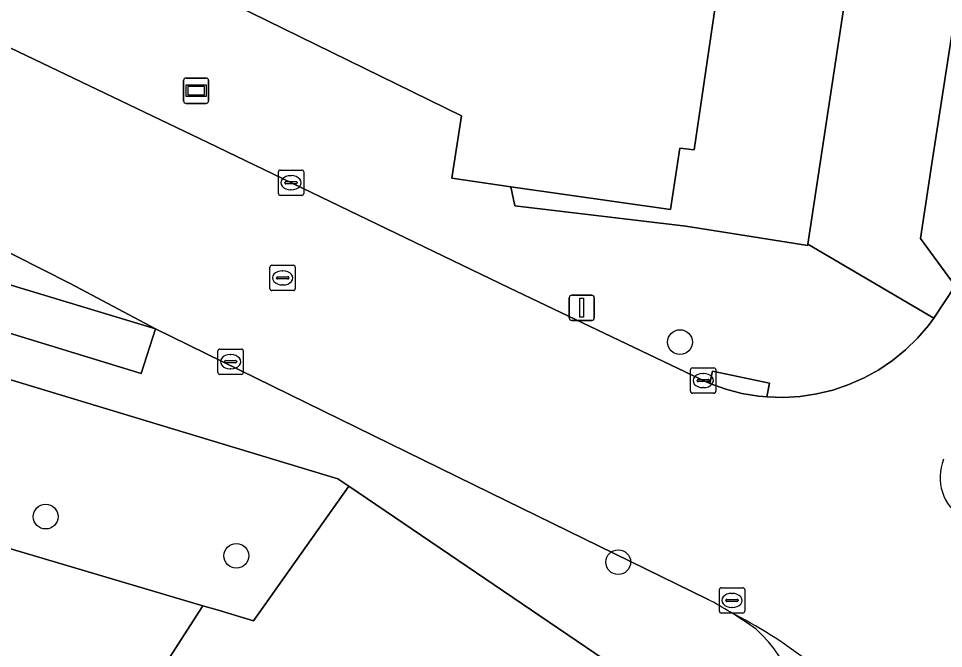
# Model space of a CAD drawing. Extents: x 159279 to 160377, y 384531 to 385888.
# Drawn here: x 159926.66 to 159963.17, y 384665.48 to 384690.34 of the extents above; entities that cross this region are included whole.
import ezdxf

# ---------------------------------------------------------------- set-up
doc = ezdxf.new("R2010")
doc.units = 0
for name, color, linetype in [('IMGEO_Boom', 7, 'Continuous'), ('IMGEO_Fietspad_open', 7, 'Continuous'), ('IMGEO_Groenvoorziening', 7, 'Continuous'), ('IMGEO_Informatiebord', 7, 'Continuous'), ('IMGEO_Kolk', 7, 'Continuous'), ('IMGEO_Lichtmast', 7, 'Continuous'), ('IMGEO_Muur', 7, 'Continuous'), ('IMGEO_Pand', 7, 'Continuous'), ('IMGEO_Rijbaan_lokaal_open', 7, 'Continuous'), ('IMGEO_Rioolput', 7, 'Continuous'), ('IMGEO_Verkeerseiland_open', 7, 'Continuous'), ('IMGEO_Voetpad_open', 7, 'Continuous')]:
    doc.layers.add(name, color=color, linetype=linetype)

msp = doc.modelspace()

# ---------------------------------------------------------------- linework, layer by layer
at = {"layer": 'IMGEO_Boom'}
for centre in [(159952.77, 384677.571), (159927.734, 384670.686), (159935.26, 384669.138), (159950.333, 384668.889)]:
    msp.add_circle(centre, 0.489, dxfattribs=at)
at = {"layer": 'IMGEO_Fietspad_open'}
msp.add_lwpolyline([(159908.991, 384685.067), (159932.066, 384678.101), (159928.698, 384679.88), (159924.315, 384682.091)], dxfattribs=at)
for centre, radius, start, end in [((159946.157, 384649.915), 19.054, 52.2827, 63.1476), ((159946.228, 384653), 16.323, 54.2236, 58.475), ((159952.317, 384662.337), 5.214, 347.1759, 48.5154)]:
    msp.add_arc(centre, radius, start, end, dxfattribs=at)
at = {"layer": 'IMGEO_Groenvoorziening'}
for points in [[(159959.422, 384692.015), (159958.523, 384692.161), (159954.452, 384692.777), (159953.335, 384685.154), (159952.768, 384685.228), (159952.4, 384682.807), (159946.088, 384683.703), (159946.253, 384682.953), (159952.998, 384682.145), (159957.811, 384681.387), (159957.818, 384681.434)], [(159901.832, 384685.427), (159931.507, 384676.339), (159932.066, 384678.101), (159908.991, 384685.067), (159900.836, 384689.65), (159899.189, 384687.163)], [(159906.691, 384682.028), (159905.95, 384681.007), (159902.877, 384676.37), (159933.943, 384667.166), (159934.498, 384667.001), (159935.941, 384666.574), (159939.698, 384671.882), (159939.272, 384672.171)]]:
    msp.add_lwpolyline(points, close=True, dxfattribs=at)
for points in [[(159968.559, 384688.922), (159967.085, 384689.153), (159963.497, 384689.715), (159962.717, 384684.617), (159962.264, 384681.654), (159963.626, 384679.789), (159964.748, 384681.496), (159965.941, 384683.31)], [(159933.943, 384667.166), (159902.877, 384676.37), (159893.476, 384662.184)], [(159898.506, 384656.984), (159916.263, 384644.943), (159919.674, 384645.016), (159933.943, 384667.166)]]:
    msp.add_lwpolyline(points, dxfattribs=at)
at = {"layer": 'IMGEO_Informatiebord'}
for p, q in [((159933.275, 384687.992), (159934.065, 384687.992)), ((159934.065, 384687.992), (159933.275, 384687.992)), ((159933.175, 384687.092), (159933.175, 384687.892)), ((159933.175, 384687.892), (159933.175, 384687.092)), ((159934.165, 384687.892), (159934.165, 384687.092)), ((159934.165, 384687.092), (159934.165, 384687.892)), ((159934.065, 384686.992), (159933.275, 384686.992)), ((159933.275, 384686.992), (159934.065, 384686.992))]:
    msp.add_line(p, q, dxfattribs=at)
for points in [[(159933.276, 384687.724), (159934.064, 384687.724), (159934.064, 384687.26), (159933.276, 384687.26), (159933.276, 384687.724)], [(159933.341, 384687.659), (159933.341, 384687.325), (159933.999, 384687.325), (159933.999, 384687.659), (159933.341, 384687.659)]]:
    msp.add_lwpolyline(points, dxfattribs=at)
for centre, start, end in [((159933.275, 384687.892), 90, 180), ((159933.275, 384687.892), 90, 180), ((159934.065, 384687.892), 0, 90), ((159934.065, 384687.892), 360, 90), ((159933.275, 384687.092), 180, 270), ((159933.275, 384687.092), 180, 270), ((159934.065, 384687.092), 270, 0), ((159934.065, 384687.092), 270, 0)]:
    msp.add_arc(centre, 0.1, start, end, dxfattribs=at)
at = {"layer": 'IMGEO_Kolk'}
for p, q in [((159936.918, 384683.433), (159936.918, 384684.285)), ((159936.993, 384684.359), (159937.845, 384684.359)), ((159937.919, 384684.285), (159937.919, 384683.433)), ((159937.22, 384683.902), (159937.618, 384683.902)), ((159937.406, 384684.139), (159937.431, 384684.139)), ((159937.177, 384683.853), (159937.177, 384683.865)), ((159937.615, 384683.816), (159937.217, 384683.816)), ((159937.429, 384683.579), (159937.404, 384683.579)), ((159937.661, 384683.865), (159937.661, 384683.853)), ((159937.845, 384683.359), (159936.993, 384683.359)), ((159934.531, 384676.372), (159934.531, 384677.224)), ((159934.606, 384677.298), (159935.458, 384677.298)), ((159935.019, 384677.078), (159935.044, 384677.078)), ((159935.532, 384677.224), (159935.532, 384676.372)), ((159934.79, 384676.792), (159934.79, 384676.804)), ((159935.228, 384676.755), (159934.83, 384676.755)), ((159934.833, 384676.841), (159935.231, 384676.841)), ((159935.274, 384676.804), (159935.274, 384676.792)), ((159935.458, 384676.298), (159934.606, 384676.298)), ((159935.042, 384676.518), (159935.017, 384676.518)), ((159953.185, 384675.629), (159953.185, 384676.481)), ((159953.26, 384676.555), (159954.112, 384676.555)), ((159953.673, 384676.335), (159953.698, 384676.335)), ((159954.186, 384676.481), (159954.186, 384675.629)), ((159953.444, 384676.049), (159953.444, 384676.061)), ((159953.882, 384676.012), (159953.484, 384676.012)), ((159953.487, 384676.098), (159953.885, 384676.098)), ((159953.928, 384676.061), (159953.928, 384676.049)), ((159954.112, 384675.555), (159953.26, 384675.555)), ((159953.696, 384675.775), (159953.671, 384675.775)), ((159954.399, 384667.877), (159955.251, 384667.877)), ((159954.324, 384666.951), (159954.324, 384667.803)), ((159954.812, 384667.657), (159954.837, 384667.657)), ((159955.325, 384667.803), (159955.325, 384666.951)), ((159954.583, 384667.371), (159954.583, 384667.383)), ((159955.021, 384667.334), (159954.623, 384667.334)), ((159954.626, 384667.42), (159955.024, 384667.42)), ((159954.835, 384667.097), (159954.81, 384667.097)), ((159955.067, 384667.383), (159955.067, 384667.371)), ((159955.251, 384666.877), (159954.399, 384666.877))]:
    msp.add_line(p, q, dxfattribs=at)
for points in [[(159936.918, 384683.433), (159936.918, 384684.285)], [(159936.993, 384684.359), (159937.845, 384684.359)], [(159937.919, 384684.285), (159937.919, 384683.433)], [(159937.845, 384683.359), (159936.993, 384683.359)], [(159934.531, 384676.372), (159934.531, 384677.224)], [(159934.606, 384677.298), (159935.458, 384677.298)], [(159935.532, 384677.224), (159935.532, 384676.372)], [(159935.458, 384676.298), (159934.606, 384676.298)], [(159953.185, 384675.629), (159953.185, 384676.481)], [(159953.26, 384676.555), (159954.112, 384676.555)], [(159954.186, 384676.481), (159954.186, 384675.629)], [(159954.112, 384675.555), (159953.26, 384675.555)], [(159954.399, 384667.877), (159955.251, 384667.877)], [(159954.324, 384666.951), (159954.324, 384667.803)], [(159955.325, 384667.803), (159955.325, 384666.951)], [(159955.251, 384666.877), (159954.399, 384666.877)]]:
    msp.add_lwpolyline(points, dxfattribs=at)
for centre, radius, start, end in [((159936.995, 384684.283), 0.0765, 91.552, 178.448), ((159936.995, 384684.283), 0.0765, 91.552, 178.448), ((159937.843, 384684.283), 0.0765, 1.552, 88.448), ((159937.843, 384684.283), 0.0765, 1.552, 88.448), ((159937.217, 384683.862), 0.0403, 85.8775, 175.7526), ((159937.622, 384683.864), 0.0386, 1.7309, 96.639), ((159937.214, 384683.852), 0.0366, 178.938, 274.7102), ((159937.618, 384683.859), 0.043, 264.8664, 352.4533), ((159936.995, 384683.435), 0.0765, 181.552, 268.448), ((159936.995, 384683.435), 0.0765, 181.552, 268.448), ((159937.843, 384683.435), 0.0765, 271.552, 358.448), ((159937.843, 384683.435), 0.0765, 271.552, 358.448), ((159934.608, 384677.222), 0.0765, 91.552, 178.448), ((159934.608, 384677.222), 0.0765, 91.552, 178.448), ((159935.456, 384677.222), 0.0765, 1.552, 88.448), ((159935.456, 384677.222), 0.0765, 1.552, 88.448), ((159934.83, 384676.801), 0.0403, 85.8775, 175.7526), ((159934.827, 384676.791), 0.0366, 178.938, 274.7102), ((159935.231, 384676.798), 0.043, 264.8664, 352.4533), ((159935.235, 384676.803), 0.0386, 1.7309, 96.639), ((159934.608, 384676.374), 0.0765, 181.552, 268.448), ((159934.608, 384676.374), 0.0765, 181.552, 268.448), ((159935.456, 384676.374), 0.0765, 271.552, 358.448), ((159935.456, 384676.374), 0.0765, 271.552, 358.448), ((159953.262, 384676.479), 0.0765, 91.552, 178.448), ((159953.262, 384676.479), 0.0765, 91.552, 178.448), ((159954.11, 384676.479), 0.0765, 1.552, 88.448), ((159954.11, 384676.479), 0.0765, 1.552, 88.448), ((159953.484, 384676.058), 0.0403, 85.8775, 175.7526), ((159953.481, 384676.048), 0.0366, 178.938, 274.7102), ((159953.885, 384676.055), 0.043, 264.8664, 352.4533), ((159953.889, 384676.06), 0.0386, 1.7309, 96.639), ((159953.262, 384675.631), 0.0765, 181.552, 268.448), ((159953.262, 384675.631), 0.0765, 181.552, 268.448), ((159954.11, 384675.631), 0.0765, 271.552, 358.448), ((159954.11, 384675.631), 0.0765, 271.552, 358.448), ((159954.401, 384667.801), 0.0765, 91.552, 178.448), ((159954.401, 384667.801), 0.0765, 91.552, 178.448), ((159955.249, 384667.801), 0.0765, 1.552, 88.448), ((159955.249, 384667.801), 0.0765, 1.552, 88.448), ((159954.623, 384667.38), 0.0403, 85.8775, 175.7526), ((159954.62, 384667.37), 0.0366, 178.938, 274.7102), ((159955.024, 384667.377), 0.043, 264.8664, 352.4533), ((159955.028, 384667.382), 0.0386, 1.7309, 96.639), ((159954.401, 384666.953), 0.0765, 181.552, 268.448), ((159954.401, 384666.953), 0.0765, 181.552, 268.448), ((159955.249, 384666.953), 0.0765, 271.552, 358.448), ((159955.249, 384666.953), 0.0765, 271.552, 358.448)]:
    msp.add_arc(centre, radius, start, end, dxfattribs=at)
for centre, major_axis, ratio, start_param, end_param in [((159937.405, 384683.859), (-0.387, 0.002), 0.722429, 4.712389, 7.853982), ((159937.43, 384683.859), (-0.39, 0.002), 0.717154, 1.570796, 4.712389), ((159935.018, 384676.798), (-0.387, 0.002), 0.722429, 4.712389, 7.853982), ((159935.043, 384676.798), (-0.39, 0.002), 0.717154, 1.570796, 4.712389), ((159953.672, 384676.055), (-0.387, 0.002), 0.722429, 4.712389, 7.853982), ((159953.697, 384676.055), (-0.39, 0.002), 0.717154, 1.570796, 4.712389), ((159954.811, 384667.377), (-0.387, 0.002), 0.722429, 4.712389, 7.853982), ((159954.836, 384667.377), (-0.39, 0.002), 0.717154, 1.570796, 4.712389)]:
    msp.add_ellipse(centre, major_axis=major_axis, ratio=ratio, start_param=start_param, end_param=end_param, dxfattribs=at)
at = {"layer": 'IMGEO_Lichtmast'}
for p, q in [((159948.397, 384678.524), (159948.397, 384679.324)), ((159948.397, 384679.324), (159948.397, 384678.524)), ((159948.497, 384679.424), (159949.287, 384679.424)), ((159949.287, 384679.424), (159948.497, 384679.424)), ((159949.387, 384679.324), (159949.387, 384678.524)), ((159949.387, 384678.524), (159949.387, 384679.324)), ((159949.287, 384678.424), (159948.497, 384678.424)), ((159948.497, 384678.424), (159949.287, 384678.424))]:
    msp.add_line(p, q, dxfattribs=at)
msp.add_lwpolyline([(159948.817, 384679.299), (159948.967, 384679.299), (159948.967, 384678.549), (159948.817, 384678.549), (159948.817, 384679.299)], dxfattribs=at)
for centre, start, end in [((159948.497, 384679.324), 90, 180), ((159948.497, 384679.324), 90, 180), ((159949.287, 384679.324), 0, 90), ((159949.287, 384679.324), 360, 90), ((159948.497, 384678.524), 180, 270), ((159948.497, 384678.524), 180, 270), ((159949.287, 384678.524), 270, 0), ((159949.287, 384678.524), 270, 0)]:
    msp.add_arc(centre, 0.1, start, end, dxfattribs=at)
at = {"layer": 'IMGEO_Muur'}
for points in [[(159902.877, 384676.37), (159934.498, 384667.001)], [(159934.498, 384667.001), (159935.941, 384666.574), (159939.698, 384671.882)], [(159939.698, 384671.882), (159952.652, 384663.096)]]:
    msp.add_lwpolyline(points, dxfattribs=at)
at = {"layer": 'IMGEO_Pand'}
msp.add_lwpolyline([(159935.2, 384690.877), (159944.142, 384686.505), (159943.76, 384684.034), (159946.088, 384683.703), (159952.4, 384682.807), (159952.768, 384685.228), (159953.335, 384685.154), (159954.452, 384692.777)], dxfattribs=at)
at = {"layer": 'IMGEO_Rijbaan_lokaal_open'}
for points in [[(159861.667, 384728.607), (159883.518, 384709.956), (159884.588, 384709.04), (159884.673, 384708.967), (159890.184, 384704.251), (159898.266, 384697.365), (159898.494, 384697.175), (159900.148, 384696.029), (159900.339, 384695.91), (159903.646, 384693.894), (159911.613, 384689.143), (159916.204, 384686.402), (159920.234, 384684.214), (159924.315, 384682.091), (159928.698, 384679.88), (159932.066, 384678.101), (159945.282, 384671.62), (159953.859, 384667.43)], [(159963.626, 384679.789), (159962.793, 384678.522), (159962.578, 384678.232), (159962.148, 384677.729), (159961.676, 384677.268), (159961.164, 384676.85), (159960.617, 384676.479), (159960.038, 384676.159), (159959.434, 384675.892), (159958.808, 384675.68), (159958.166, 384675.524), (159957.512, 384675.427), (159956.853, 384675.388), (159956.192, 384675.409), (159955.868, 384675.441), (159955.216, 384675.549), (159954.576, 384675.715), (159953.954, 384675.938), (159953.554, 384676.116), (159946.022, 384679.718), (159934.129, 384685.441), (159925.079, 384689.78)], [(159909.27, 384635.74), (159912.116, 384633.995), (159911.82, 384633.501), (159909.324, 384629.339), (159904.802, 384621.799), (159919.74, 384612.804), (159921.279, 384615.144), (159908.611, 384623.041), (159935.334, 384665.074), (159948.313, 384656.384), (159950.48, 384659.737), (159952.652, 384663.096), (159939.698, 384671.882), (159935.941, 384666.574), (159934.498, 384667.001), (159933.943, 384667.166), (159919.674, 384645.016), (159916.263, 384644.943), (159898.506, 384656.984)]]:
    msp.add_lwpolyline(points, dxfattribs=at)
for centre, radius, start, end in [((159964.911, 384672.229), 1.877, 157.5534, 238.3486), ((159945.986, 384652.586), 16.803, 58.5074, 62.0574), ((159946.157, 384649.915), 19.054, 52.2827, 63.1476)]:
    msp.add_arc(centre, radius, start, end, dxfattribs=at)
at = {"layer": 'IMGEO_Rioolput'}
for p, q in [((159936.662, 384680.606), (159937.514, 384680.606)), ((159936.587, 384679.68), (159936.587, 384680.532)), ((159937.075, 384680.386), (159937.1, 384680.386)), ((159937.588, 384680.532), (159937.588, 384679.68)), ((159936.846, 384680.1), (159936.846, 384680.112)), ((159937.284, 384680.063), (159936.886, 384680.063)), ((159936.889, 384680.149), (159937.287, 384680.149)), ((159937.33, 384680.112), (159937.33, 384680.1)), ((159937.514, 384679.606), (159936.662, 384679.606)), ((159937.098, 384679.826), (159937.073, 384679.826))]:
    msp.add_line(p, q, dxfattribs=at)
for points in [[(159936.662, 384680.606), (159937.514, 384680.606)], [(159936.587, 384679.68), (159936.587, 384680.532)], [(159937.588, 384680.532), (159937.588, 384679.68)], [(159937.514, 384679.606), (159936.662, 384679.606)]]:
    msp.add_lwpolyline(points, dxfattribs=at)
for centre, radius, start, end in [((159936.664, 384680.53), 0.0765, 91.552, 178.448), ((159936.664, 384680.53), 0.0765, 91.552, 178.448), ((159937.512, 384680.53), 0.0765, 1.552, 88.448), ((159937.512, 384680.53), 0.0765, 1.552, 88.448), ((159936.886, 384680.109), 0.0403, 85.8775, 175.7526), ((159936.883, 384680.099), 0.0366, 178.938, 274.7102), ((159937.287, 384680.106), 0.043, 264.8664, 352.4533), ((159937.291, 384680.111), 0.0386, 1.7309, 96.639), ((159936.664, 384679.682), 0.0765, 181.552, 268.448), ((159936.664, 384679.682), 0.0765, 181.552, 268.448), ((159937.512, 384679.682), 0.0765, 271.552, 358.448), ((159937.512, 384679.682), 0.0765, 271.552, 358.448)]:
    msp.add_arc(centre, radius, start, end, dxfattribs=at)
for centre, major_axis, ratio, start_param, end_param in [((159937.074, 384680.106), (-0.387, 0.002), 0.722429, 4.712389, 7.853982), ((159937.099, 384680.106), (-0.39, 0.002), 0.717154, 1.570796, 4.712389)]:
    msp.add_ellipse(centre, major_axis=major_axis, ratio=ratio, start_param=start_param, end_param=end_param, dxfattribs=at)
at = {"layer": 'IMGEO_Verkeerseiland_open'}
msp.add_arc((159964.911, 384672.229), 1.877, 157.5534, 238.3486, dxfattribs=at)
at = {"layer": 'IMGEO_Voetpad_open'}
for points in [[(159964.504, 384726.574), (159963.831, 384722.298), (159959.422, 384692.015), (159957.818, 384681.434), (159962.793, 384678.522), (159963.626, 384679.789), (159962.264, 384681.654), (159962.717, 384684.617), (159963.497, 384689.715), (159967.085, 384689.153), (159968.559, 384688.922), (159968.822, 384690.463)], [(159925.079, 384689.78), (159934.129, 384685.441), (159946.022, 384679.718), (159953.554, 384676.116), (159953.954, 384675.938), (159954.059, 384676.426), (159956.307, 384675.945), (159956.192, 384675.409), (159956.853, 384675.388), (159957.512, 384675.427), (159958.166, 384675.524), (159958.808, 384675.68), (159959.434, 384675.892), (159960.038, 384676.159), (159960.617, 384676.479), (159961.164, 384676.85), (159961.676, 384677.268), (159962.148, 384677.729), (159962.578, 384678.232), (159962.793, 384678.522), (159957.818, 384681.434), (159957.811, 384681.387), (159952.998, 384682.145), (159946.253, 384682.953), (159946.088, 384683.703), (159943.76, 384684.034), (159944.142, 384686.505), (159935.2, 384690.877)], [(159953.859, 384667.43), (159945.282, 384671.62), (159932.066, 384678.101), (159931.507, 384676.339), (159901.832, 384685.427), (159899.189, 384687.163), (159898.168, 384685.6), (159901.024, 384683.743), (159906.691, 384682.028), (159939.272, 384672.171), (159939.698, 384671.882), (159952.652, 384663.096), (159957.199, 384660.386), (159957.401, 384661.18)]]:
    msp.add_lwpolyline(points, dxfattribs=at)
msp.add_lwpolyline([(159953.954, 384675.938), (159954.576, 384675.715), (159955.216, 384675.549), (159955.868, 384675.441), (159956.192, 384675.409), (159956.307, 384675.945), (159954.059, 384676.426)], close=True, dxfattribs=at)
for centre, radius, start, end in [((159945.986, 384652.586), 16.803, 58.5074, 62.0574), ((159946.228, 384653), 16.323, 54.2236, 58.475), ((159952.317, 384662.337), 5.214, 347.1759, 48.5154)]:
    msp.add_arc(centre, radius, start, end, dxfattribs=at)

doc.saveas('drawing.dxf')
